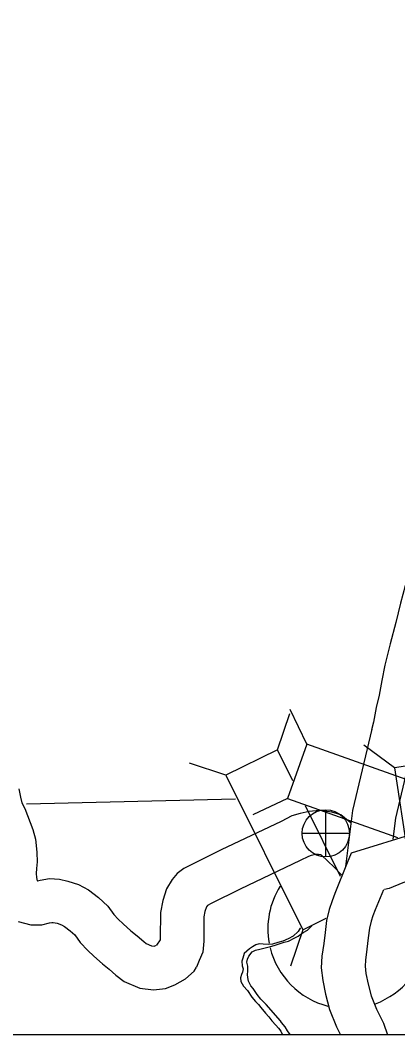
# Model space of a CAD drawing. Extents: x 1377389 to 1380723, y 1168351 to 1170484.
# Drawn here: x 1377835.2 to 1377861.2, y 1169604.3 to 1169674.1 of the extents above; entities that cross this region are included whole.
import ezdxf

# ---------------------------------------------------------------- set-up
doc = ezdxf.new("R2010")
doc.units = 0
doc.layers.add('B_Fill', color=7, linetype='Continuous')
doc.layers.add('B_Text', color=7, linetype='Continuous')

msp = doc.modelspace()

# ---------------------------------------------------------------- linework, layer by layer
at = {"layer": 'B_Fill'}
for p, q in [((1377854.923, 1169624.283), (1377853.79, 1169626.667)), ((1377852.914, 1169623.906), (1377853.755, 1169626.408)), ((1377852.914, 1169623.906), (1377849.367, 1169622.144)), ((1377853.977, 1169621.766), (1377852.914, 1169623.906)), ((1377854.923, 1169624.283), (1377853.594, 1169620.552)), ((1377861.775, 1169621.842), (1377854.923, 1169624.283)), ((1377860.974, 1169622.649), (1377858.849, 1169624.215)), ((1377849.367, 1169622.144), (1377846.865, 1169622.985)), ((1377849.367, 1169622.144), (1377854.653, 1169611.505)), ((1377853.594, 1169620.552), (1377851.209, 1169619.42)), ((1377853.594, 1169620.552), (1377861.179, 1169617.851)), ((1377857.252, 1169615.173), (1377854.834, 1169620.04)), ((1377856.236, 1169616.524), (1377856.236, 1169619.774)), ((1377854.611, 1169618.149), (1377857.861, 1169618.149)), ((1377854.653, 1169611.505), (1377856.269, 1169612.308)), ((1377854.653, 1169611.505), (1377853.812, 1169609.003))]:
    msp.add_line(p, q, dxfattribs=at)
for points in [[(1377862.523, 1169637.593), (1377862.407, 1169637.271), (1377861.963, 1169636.029), (1377861.7, 1169635.175), (1377861.376, 1169634), (1377861.045, 1169632.656), (1377860.664, 1169631.194), (1377860.299, 1169629.729), (1377860.087, 1169628.672), (1377859.901, 1169627.67), (1377859.707, 1169626.818), (1377859.509, 1169625.811), (1377859.391, 1169625.263)], [(1377859.405, 1169625.323), (1377858.084, 1169619.719), (1377857.586, 1169615.864)], [(1377862.325, 1169624.635), (1377861.039, 1169619.181), (1377860.853, 1169617.74)], [(1377835.126, 1169621.215), (1377835.219, 1169620.627), (1377835.316, 1169620.257), (1377835.52, 1169619.85), (1377836.072, 1169618.416), (1377836.254, 1169617.742), (1377836.302, 1169617.303), (1377836.345, 1169616.825), (1377836.373, 1169616.193), (1377836.326, 1169615.718), (1377836.318, 1169615.382), (1377836.33, 1169615.117), (1377836.387, 1169614.879), (1377836.391, 1169614.869), (1377836.579, 1169614.917), (1377837.234, 1169615.043), (1377837.918, 1169614.983), (1377838.496, 1169614.859), (1377839.226, 1169614.636), (1377839.917, 1169614.253), (1377840.603, 1169613.721), (1377841.236, 1169613.128), (1377841.641, 1169612.553), (1377841.949, 1169612.235), (1377842.297, 1169611.915), (1377842.825, 1169611.44), (1377843.254, 1169611.094), (1377843.715, 1169610.69), (1377843.884, 1169610.558), (1377844.239, 1169610.411), (1377844.416, 1169610.387), (1377844.466, 1169610.392), (1377844.553, 1169610.428), (1377844.594, 1169610.45)], [(1377835.646, 1169620.174), (1377850.029, 1169620.529)], [(1377857.962, 1169618.86), (1377857.894, 1169618.924), (1377857.266, 1169619.415), (1377856.645, 1169619.596), (1377855.806, 1169619.728), (1377855.083, 1169619.646), (1377854.466, 1169619.523), (1377853.91, 1169619.341), (1377853.162, 1169618.969), (1377849.031, 1169617.002), (1377847.022, 1169616.009), (1377846.464, 1169615.73), (1377846.007, 1169615.378), (1377845.658, 1169614.965), (1377845.282, 1169614.332), (1377845.014, 1169613.528), (1377844.854, 1169612.698), (1377844.849, 1169610.899), (1377844.84, 1169610.812), (1377844.594, 1169610.45)], [(1377865.754, 1169619.327), (1377865.529, 1169619.253), (1377864.674, 1169618.922), (1377863.86, 1169618.665), (1377862.585, 1169618.21), (1377857.984, 1169616.787)], [(1377857.317, 1169615.28), (1377856.807, 1169615.829), (1377855.939, 1169616.644), (1377855.898, 1169616.677), (1377855.742, 1169616.701), (1377855.547, 1169616.679), (1377855.228, 1169616.616), (1377855.05, 1169616.557), (1377854.474, 1169616.271), (1377850.34, 1169614.303), (1377848.357, 1169613.322), (1377848.093, 1169613.19), (1377848.026, 1169613.077), (1377847.922, 1169612.767), (1377847.853, 1169612.408), (1377847.849, 1169610.735), (1377847.766, 1169609.957), (1377847.517, 1169609.394), (1377847.346, 1169608.945)], [(1377857.984, 1169616.787), (1377857.715, 1169616.115), (1377856.86, 1169613.996), (1377856.665, 1169613.509), (1377856.459, 1169612.897), (1377856.294, 1169612.152), (1377856.183, 1169611.331), (1377856.094, 1169610.573), (1377855.969, 1169609.701), (1377855.924, 1169608.886), (1377856.036, 1169608.011), (1377856.216, 1169607.086), (1377856.497, 1169606.022), (1377856.983, 1169604.817), (1377857.249, 1169604.285)], [(1377866.219, 1169616.303), (1377865.67, 1169616.09), (1377864.816, 1169615.821), (1377863.532, 1169615.363), (1377861.547, 1169614.749), (1377860.599, 1169614.35), (1377860.266, 1169614.276)], [(1377860.2, 1169614.257), (1377859.644, 1169612.877), (1377859.482, 1169612.472), (1377859.353, 1169612.091), (1377859.25, 1169611.625), (1377859.16, 1169610.955), (1377859.069, 1169610.184), (1377858.957, 1169609.405), (1377858.934, 1169608.994), (1377858.999, 1169608.489), (1377859.142, 1169607.757), (1377859.35, 1169606.969), (1377859.721, 1169606.05), (1377860.2, 1169605.091), (1377860.485, 1169604.285)], [(1377835.075, 1169612.079), (1377835.945, 1169611.859), (1377836.698, 1169611.853), (1377837.23, 1169611.987), (1377837.39, 1169612.018), (1377837.47, 1169612.011), (1377837.742, 1169611.952), (1377838.048, 1169611.859), (1377838.26, 1169611.741), (1377838.653, 1169611.437), (1377838.96, 1169611.149), (1377839.324, 1169610.633), (1377839.856, 1169610.084), (1377840.28, 1169609.695), (1377840.878, 1169609.156), (1377841.322, 1169608.798), (1377841.799, 1169608.38), (1377842.356, 1169607.943), (1377843.45, 1169607.491), (1377844.381, 1169607.364), (1377845.209, 1169607.457), (1377845.85, 1169607.715), (1377846.589, 1169608.128), (1377847.188, 1169608.668), (1377847.346, 1169608.945)], [(1377854.485, 1169611.637), (1377854.476, 1169611.629), (1377854.332, 1169611.394), (1377853.98, 1169611.064), (1377853.644, 1169610.884), (1377853.289, 1169610.714), (1377852.94, 1169610.634), (1377852.563, 1169610.524), (1377852.273, 1169610.506), (1377851.932, 1169610.527), (1377851.641, 1169610.539), (1377851.433, 1169610.483), (1377851.196, 1169610.336), (1377850.99, 1169610.2), (1377850.804, 1169610.025), (1377850.618, 1169609.869), (1377850.526, 1169609.546), (1377850.461, 1169609.353), (1377850.49, 1169609.033), (1377850.546, 1169608.814), (1377850.501, 1169608.592), (1377850.426, 1169608.429), (1377850.371, 1169608.207), (1377850.388, 1169607.937), (1377850.577, 1169607.621), (1377850.845, 1169607.317), (1377851.147, 1169606.874), (1377851.405, 1169606.58), (1377851.601, 1169606.375), (1377851.777, 1169606.149), (1377852.087, 1169605.776), (1377852.324, 1169605.511), (1377852.531, 1169605.246), (1377852.799, 1169604.952), (1377852.985, 1169604.737), (1377853.131, 1169604.52), (1377853.251, 1169604.285)], [(1377853.81, 1169604.285), (1377853.715, 1169604.395), (1377853.601, 1169604.543), (1377853.443, 1169604.829), (1377853.195, 1169605.134), (1377853.112, 1169605.242), (1377852.142, 1169606.359), (1377851.771, 1169606.74), (1377851.513, 1169607.054), (1377851.232, 1169607.458), (1377851.087, 1169607.645), (1377850.918, 1169607.961), (1377850.872, 1169608.221), (1377850.846, 1169608.441), (1377850.88, 1169608.652), (1377850.861, 1169608.993), (1377850.814, 1169609.273), (1377850.858, 1169609.484), (1377850.943, 1169609.697), (1377851.175, 1169609.995), (1377851.402, 1169610.111), (1377851.701, 1169610.169), (1377852.059, 1169610.259), (1377852.427, 1169610.349), (1377852.686, 1169610.417), (1377853.102, 1169610.568), (1377853.38, 1169610.646), (1377853.668, 1169610.734), (1377854.103, 1169610.947), (1377854.34, 1169611.073), (1377854.674, 1169611.313), (1377854.98, 1169611.492), (1377855.272, 1169611.781), (1377855.28, 1169611.796)]]:
    msp.add_lwpolyline(points, dxfattribs=at)
msp.add_lwpolyline([(1377866.67, 1169611.496), (1377864.89, 1169623.242), (1377860.974, 1169622.649), (1377862.754, 1169610.903)], close=True, dxfattribs=at)
msp.add_circle((1377856.236, 1169618.149), 1.625, dxfattribs=at)
for start, end in [(147.88818, 190.51603), (290.1576, 351.25385), (193.78781, 255.6354)]:
    msp.add_arc((1377857.75, 1169611.581), 5.5, start, end, dxfattribs=at)
at = {"layer": 'B_Text'}
msp.add_lwpolyline([(1377549.76, 1170388.771), (1378279.156, 1170388.771), (1378279.156, 1169604.285), (1377549.76, 1169604.285)], close=True, dxfattribs=at)

doc.saveas('drawing.dxf')
